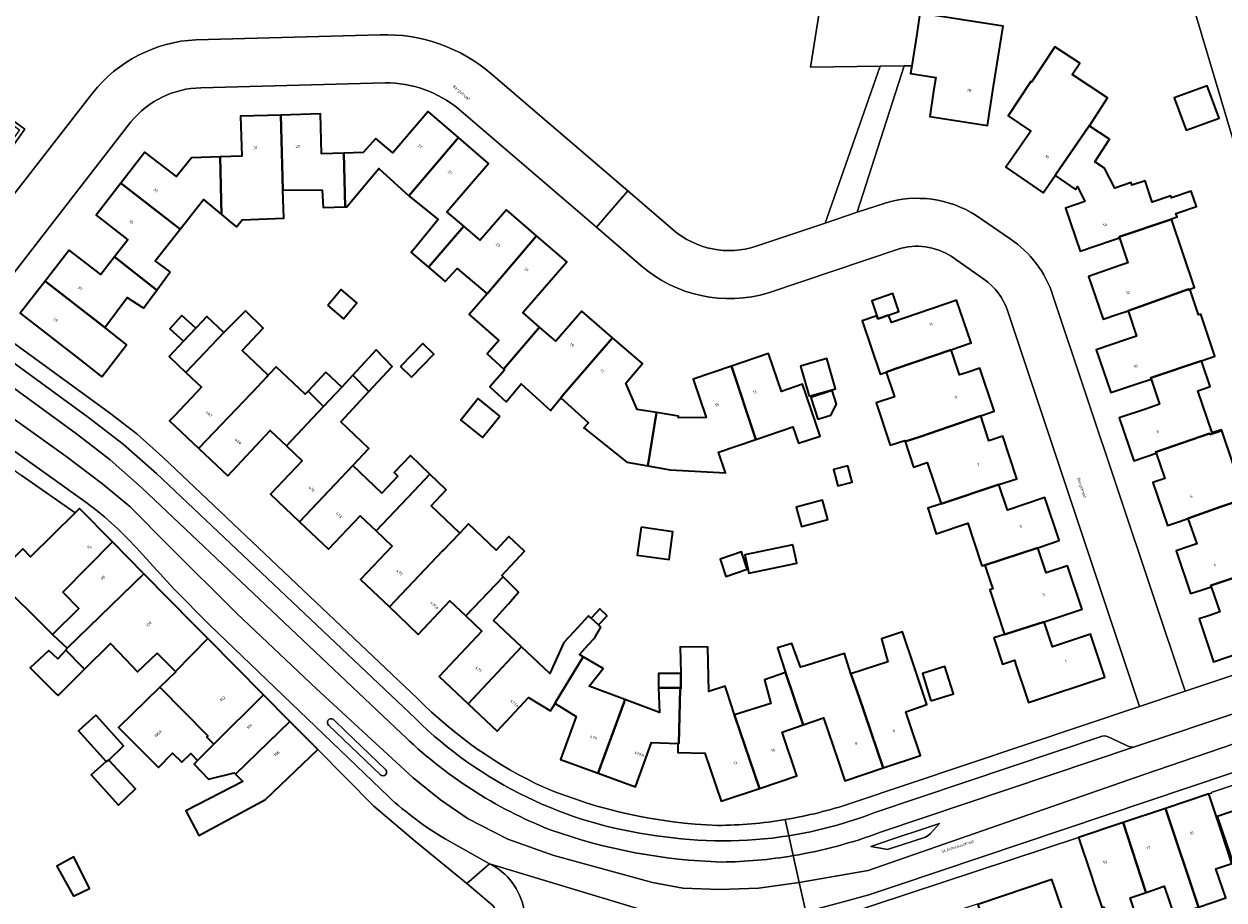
# Model space of a CAD drawing. Header units: metres. Extents: x 197700 to 204338, y 317132 to 325229.
# Tile 573 of 656: x 202624 to 202774, y 318205 to 318315. Entities that reach past the tile are written whole.
import ezdxf
from ezdxf.enums import TextEntityAlignment as Align

# ---------------------------------------------------------------- set-up
doc = ezdxf.new("R2010")
doc.units = ezdxf.units.M
for name, color, linetype, lineweight in [('B-WE-GR-BEPLANTING_CULTUUR_HEESTERS-GV', 90, 'Continuous', 18), ('B-WE-IE-TERREINAFSCHEIDING_KUNSTMATIG_HEKWERK-G', 20, 'IE-TERREINAFSCHEIDING-KUNSTMATIG', 18), ('B-WE-OG-BEBOUWING-GV', 7, 'Continuous', 35), ('B-WE-OG-BEBOUWING-T18', 10, 'Continuous', 18), ('B-WE-OG-TERREIN_CULTUURSCHEIDING-GV', 7, 'Continuous', 18), ('B-WE-OG-TERREIN_ERF-GV', 7, 'Continuous', 18), ('B-WE-OG-TOPOGRAFIE-T18', 10, 'Continuous', 18), ('B-WE-VH-VERHARDING_ASFALT-GV', 252, 'Continuous', 18), ('B-WE-VH-VERHARDING_BETONSTRAATSTEEN-GV', 252, 'Continuous', 18), ('B-WE-VH-VERHARDING_GESLOTEN-GV', 252, 'Continuous', 18), ('B-WE-VH-VERHARDING_OPEN-GV', 252, 'Continuous', 18), ('B-WE-VH-VERHARDING_TEGEL-GV', 252, 'Continuous', 18)]:
    doc.layers.add(name, color=color, linetype=linetype, lineweight=lineweight)
doc.styles.add('NLCS-ISO-M200-T18', font='NLCS-ISO.ttf', dxfattribs={"height": 0.36})
doc.linetypes.add('IE-TERREINAFSCHEIDING-KUNSTMATIG', pattern='A,4,[82,NLCS.SHX,S=0.75,R=90,X=0,Y=0],4,-2', length=10)

msp = doc.modelspace()

# ---------------------------------------------------------------- linework, layer by layer
at = {"layer": 'B-WE-GR-BEPLANTING_CULTUUR_HEESTERS-GV'}
msp.add_lwpolyline([(202609.654, 318281.521), (202609.856, 318281.374), (202610.058, 318281.227), (202624.555, 318301.629), (202615.38, 318308.259), (202610.245, 318308.382), (202608.786, 318308.041), (202596.74, 318290.942), (202596.942, 318290.795), (202597.144, 318290.648), (202609.086, 318307.597), (202610.297, 318307.88), (202615.212, 318307.763), (202623.861, 318301.515)], close=True, dxfattribs=at)
at = {"layer": 'B-WE-IE-TERREINAFSCHEIDING_KUNSTMATIG_HEKWERK-G'}
for points in [[(202731.482, 318309.479), (202722.788, 318309.348), (202724.306, 318318.813)], [(202734.5, 318309.525), (202731.482, 318309.479)], [(202735.463, 318309.539), (202734.5, 318309.525)]]:
    msp.add_lwpolyline(points, dxfattribs=at)
at = {"layer": 'B-WE-OG-BEBOUWING-GV'}
for points in [[(202736.477, 318316.094), (202736.074, 318313.49), (202735.463, 318309.539), (202735.31, 318308.549), (202738.447, 318308.064), (202738.184, 318306.341), (202737.704, 318303.2), (202744.901, 318302.063), (202745.681, 318307.002), (202746.865, 318314.497)], [(202753.377, 318295.815), (202753.41, 318295.9), (202757.62, 318302.03), (202757.665, 318302.046), (202759.94, 318305.512), (202755.501, 318308.426), (202756.445, 318309.864), (202753.333, 318311.908), (202750.437, 318307.497), (202750.344, 318307.554), (202750.27, 318307.444), (202747.483, 318303.298), (202750.339, 318301.379), (202747.782, 318297.694), (202747.213, 318296.874), (202751.879, 318293.667)], [(202768.269, 318305.511), (202769.755, 318301.476), (202773.885, 318302.996), (202772.4, 318307.031)], [(202648.971, 318298.149), (202649.141, 318290.938), (202650.138, 318290.107), (202650.234, 318290.027), (202651.001, 318289.388), (202651.727, 318290.26), (202656.914, 318290.48), (202656.82, 318294.01), (202656.571, 318303.378), (202651.503, 318303.239), (202651.663, 318298.229)], [(202656.571, 318303.378), (202656.82, 318294.01), (202661.738, 318293.998), (202661.835, 318291.826), (202664.599, 318291.896), (202664.421, 318298.61), (202661.646, 318298.529), (202661.498, 318303.513)], [(202672.545, 318293.298), (202678.773, 318300.577), (202674.997, 318303.839), (202670.547, 318298.666), (202668.421, 318300.456), (202666.868, 318298.682), (202664.421, 318298.61), (202664.599, 318291.896), (202664.803, 318291.901), (202665.357, 318292.561), (202668.82, 318296.689)], [(202757.665, 318302.046), (202757.62, 318302.03), (202753.41, 318295.9), (202753.377, 318295.815), (202755.938, 318294.078), (202756.178, 318294.431), (202757.092, 318292.552), (202754.679, 318291.732), (202756.503, 318286.363), (202760.406, 318287.689), (202761.427, 318288.036), (202761.383, 318288.169), (202767.824, 318290.334), (202767.933, 318290.372), (202767.925, 318290.397), (202768.634, 318290.636), (202768.482, 318291.087), (202771.052, 318291.952), (202770.369, 318293.859), (202767.93, 318293.038), (202767.85, 318293.274), (202765.526, 318292.492), (202764.63, 318295.155), (202762.979, 318294.6), (202762.869, 318294.928), (202760.858, 318294.251), (202759.562, 318296.732), (202758.341, 318297.534), (202760.184, 318300.341), (202757.641, 318302.01)], [(202673.298, 318286.724), (202672.863, 318286.191), (202675.011, 318284.344), (202675.06, 318284.4), (202679.423, 318289.489), (202677.318, 318291.287), (202680.608, 318295.094), (202682.536, 318297.325), (202678.773, 318300.577), (202672.545, 318293.298), (202676.218, 318290.302)], [(202643.953, 318289.107), (202646.88, 318292.823), (202649.141, 318290.938), (202648.971, 318298.149), (202645.385, 318298.042), (202643.519, 318295.674), (202639.558, 318298.742), (202636.541, 318294.845)], [(202642.729, 318283.777), (202640.832, 318285.144), (202643.953, 318289.107), (202636.541, 318294.845), (202633.453, 318290.857), (202637.406, 318287.796), (202635.76, 318285.658), (202641.05, 318281.503)], [(202675.011, 318284.344), (202677.088, 318282.558), (202678.595, 318284.198), (202682.361, 318281.044), (202688.544, 318288.26), (202684.755, 318291.523), (202681.486, 318287.726), (202679.423, 318289.489), (202675.06, 318284.4)], [(202770.244, 318281.526), (202770.213, 318281.617), (202770.812, 318281.819), (202767.933, 318290.372), (202767.824, 318290.334), (202761.383, 318288.169), (202761.427, 318288.036), (202762.469, 318284.902), (202761.48, 318284.562), (202757.551, 318283.213), (202759.393, 318277.848), (202761.236, 318278.481), (202762.496, 318278.913), (202770.05, 318281.608), (202770.095, 318281.475)], [(202684.424, 318271.593), (202684.5, 318271.68), (202688.914, 318276.858), (202686.799, 318278.702), (202690.069, 318282.452), (202692.308, 318285.02), (202688.544, 318288.26), (202682.361, 318281.044), (202680.117, 318278.443), (202683.807, 318275.201), (202682.341, 318273.548)], [(202641.05, 318281.503), (202635.76, 318285.658), (202634.041, 318283.425), (202630.094, 318286.495), (202627.074, 318282.612), (202634.535, 318276.819), (202637.328, 318280.552), (202639.206, 318279.361), (202639.385, 318279.248)], [(202634.193, 318270.673), (202637.258, 318274.64), (202637.152, 318274.786), (202634.535, 318276.819), (202627.074, 318282.612), (202623.972, 318278.624), (202631.431, 318272.822)], [(202662.433, 318279.563), (202664.38, 318277.92), (202666.057, 318279.906), (202664.11, 318281.549)], [(202732.556, 318278.373), (202733.824, 318278.801), (202733.09, 318281.082), (202730.445, 318280.168), (202731.088, 318278.261), (202731.205, 318277.916)], [(202770.244, 318281.526), (202770.095, 318281.475), (202770.05, 318281.608), (202762.496, 318278.913), (202763.565, 318275.75), (202762.302, 318275.324), (202758.524, 318274.048), (202760.338, 318268.678), (202763.732, 318269.824), (202765.378, 318270.38), (202765.333, 318270.513), (202771.67, 318272.663), (202773.348, 318273.228), (202771.576, 318278.493), (202771.296, 318278.399)], [(202649.409, 318276.178), (202644.687, 318271.196), (202646.649, 318269.345), (202643.245, 318265.782), (202642.647, 318265.156), (202646.296, 318261.713), (202646.34, 318261.76), (202652.85, 318268.56), (202653.017, 318268.739), (202653.001, 318268.754), (202654.793, 318270.671), (202654.98, 318270.87), (202651.717, 318273.941), (202654.344, 318276.724), (202652.154, 318278.918)], [(202688.914, 318276.858), (202684.5, 318271.68), (202684.424, 318271.593), (202684.516, 318271.507), (202682.671, 318269.39), (202684.716, 318267.54), (202686.593, 318269.763), (202690.277, 318266.447), (202691.552, 318268.026), (202691.92, 318268.45), (202698.027, 318275.544), (202694.201, 318278.849), (202690.931, 318275.099)], [(202742.856, 318274.918), (202741.053, 318280.229), (202740.817, 318280.149), (202739.623, 318279.743), (202732.9, 318277.457), (202732.556, 318278.373), (202731.205, 318277.916), (202731.088, 318278.261), (202729.231, 318277.662), (202731.503, 318270.976), (202732.259, 318271.25), (202733.36, 318271.65), (202740.358, 318274.033), (202741.312, 318274.357), (202742.867, 318274.885)], [(202644.687, 318271.196), (202649.409, 318276.178), (202647.322, 318278.197), (202646.021, 318276.818), (202645.925, 318276.716), (202644.399, 318275.1), (202642.586, 318273.178)], [(202644.399, 318275.1), (202645.925, 318276.716), (202644.171, 318278.315), (202644.098, 318278.235), (202642.674, 318276.673)], [(202671.515, 318271.96), (202672.896, 318270.607), (202675.7, 318273.47), (202674.319, 318274.823)], [(202703.526, 318266.189), (202701.112, 318266.588), (202699.683, 318269.871), (202701.782, 318272.3), (202698.027, 318275.544), (202691.92, 318268.45), (202691.552, 318268.026), (202695.025, 318264.918), (202694.461, 318264.287), (202695.645, 318263.339), (202699.825, 318259.989), (202702.439, 318259.522)], [(202667.566, 318268.819), (202670.481, 318271.959), (202668.487, 318274.016), (202665.571, 318270.878)], [(202712.89, 318271.975), (202715.88, 318263.09), (202715.968, 318262.819), (202720.577, 318264.389), (202721.285, 318262.349), (202723.991, 318263.253), (202723.402, 318264.983), (202721.791, 318269.721), (202719.159, 318268.826), (202717.549, 318273.559)], [(202721.547, 318271.973), (202722.632, 318268.218), (202725.924, 318269.169), (202724.839, 318272.924)], [(202732.259, 318271.25), (202733.309, 318268.16), (202731.01, 318267.4), (202732.761, 318262.103), (202734.575, 318262.703), (202734.622, 318262.561), (202736.32, 318263.13), (202744.065, 318265.795), (202745.762, 318266.37), (202745.746, 318266.418), (202743.942, 318271.74), (202742.379, 318271.21), (202741.432, 318270.889), (202740.358, 318274.033), (202733.36, 318271.65)], [(202646.296, 318261.713), (202649.915, 318258.298), (202655.241, 318263.942), (202657.254, 318262.032), (202661.897, 318266.924), (202659.955, 318268.848), (202659.613, 318268.483), (202655.966, 318271.917), (202654.98, 318270.87), (202654.793, 318270.671), (202653.001, 318268.754), (202653.017, 318268.739), (202652.85, 318268.56), (202646.34, 318261.76)], [(202715.968, 318262.819), (202715.88, 318263.09), (202712.89, 318271.975), (202708.127, 318270.355), (202709.752, 318265.55), (202706.263, 318265.524), (202706.297, 318265.731), (202703.526, 318266.189), (202702.439, 318259.522), (202705.219, 318259.025), (202712.17, 318258.64), (202711.265, 318261.217)], [(202774.222, 318263.932), (202774.187, 318264.036), (202773.01, 318263.64), (202771.232, 318268.922), (202772.756, 318269.435), (202771.67, 318272.663), (202765.333, 318270.513), (202765.378, 318270.38), (202766.441, 318267.217), (202764.799, 318266.663), (202761.4, 318265.515), (202763.207, 318260.166), (202765.992, 318261.107), (202765.946, 318261.239), (202772.681, 318263.559), (202772.726, 318263.426)], [(202657.254, 318262.032), (202659.239, 318260.15), (202655.275, 318255.972), (202658.903, 318252.53), (202665.557, 318259.568), (202667.563, 318261.689), (202664.051, 318265.032), (202667.566, 318268.819), (202665.571, 318270.878), (202664.169, 318269.37), (202661.897, 318266.924)], [(202662.185, 318271.229), (202659.955, 318268.848), (202661.897, 318266.924), (202664.169, 318269.37)], [(202722.827, 318268.078), (202723.717, 318265.341), (202725.34, 318265.868), (202726.04, 318267.248), (202725.489, 318268.943)], [(202683.947, 318265.751), (202681.25, 318267.943), (202679.062, 318265.25), (202681.759, 318263.058)], [(202744.065, 318265.795), (202736.32, 318263.13), (202734.622, 318262.561), (202735.674, 318259.379), (202737.392, 318259.959), (202739.14, 318254.78), (202746.354, 318257.175), (202748.576, 318257.908), (202746.82, 318263.227), (202745.101, 318262.659)], [(202774.222, 318263.932), (202772.726, 318263.426), (202772.681, 318263.559), (202765.946, 318261.239), (202765.992, 318261.107), (202767.08, 318257.952), (202765.585, 318257.442), (202767.415, 318252.078), (202768.909, 318252.59), (202769.975, 318252.962), (202774.045, 318254.384), (202777.083, 318255.417)], [(202675.202, 318258.494), (202672.788, 318260.819), (202670.726, 318258.678), (202671.192, 318258.235), (202669.188, 318256.123), (202665.557, 318259.568), (202658.903, 318252.53), (202662.521, 318249.096), (202666.486, 318253.275), (202668.475, 318251.387), (202673.19, 318256.37)], [(202727.462, 318259.531), (202725.662, 318259.059), (202726.193, 318257.035), (202727.993, 318257.507)], [(202675.339, 318254.518), (202677.246, 318256.525), (202675.202, 318258.494), (202673.19, 318256.37), (202668.475, 318251.387), (202670.462, 318249.501), (202666.5, 318245.32), (202670.126, 318241.883), (202676.804, 318248.965), (202676.839, 318248.932), (202678.918, 318251.11)], [(202751.216, 318249.288), (202753.891, 318250.179), (202753.877, 318250.222), (202752.099, 318255.562), (202749.608, 318254.733), (202747.412, 318254.002), (202746.354, 318257.175), (202739.14, 318254.78), (202737.459, 318254.236), (202738.515, 318251.041), (202742.456, 318252.352), (202743.217, 318250.051), (202744.221, 318247.014), (202744.597, 318247.138), (202744.606, 318247.11)], [(202724.938, 318252.827), (202724.283, 318255.257), (202721.002, 318254.371), (202721.657, 318251.942)], [(202772.887, 318244.424), (202772.842, 318244.557), (202779.793, 318246.9), (202779.835, 318246.777), (202779.971, 318246.823), (202777.083, 318255.417), (202774.045, 318254.384), (202769.975, 318252.962), (202771.09, 318249.771), (202769.964, 318249.392), (202768.512, 318248.924), (202770.319, 318243.559), (202771.765, 318244.046)], [(202628.003, 318238.462), (202631.3, 318241.679), (202629.31, 318243.719), (202635.49, 318250.021), (202631.378, 318254.182), (202630.832, 318253.643), (202625.275, 318248.151), (202624.298, 318249.14), (202620.741, 318245.625)], [(202684.349, 318245.646), (202684.192, 318245.803), (202687.035, 318248.866), (202685.058, 318250.7), (202683.469, 318248.988), (202680.023, 318252.27), (202678.918, 318251.11), (202676.839, 318248.932), (202676.804, 318248.965), (202670.126, 318241.883), (202673.735, 318238.463), (202677.697, 318242.644), (202679.681, 318240.758)], [(202701.603, 318251.849), (202701.115, 318248.37), (202705.102, 318247.812), (202705.59, 318251.29)], [(202635.49, 318250.021), (202629.31, 318243.719), (202631.3, 318241.679), (202628.003, 318238.462), (202628.084, 318238.382), (202629.857, 318236.716), (202639.418, 318246.046)], [(202711.487, 318247.881), (202712.196, 318245.714), (202714.88, 318246.593), (202714.171, 318248.76)], [(202720.589, 318249.659), (202714.577, 318248.406), (202715.059, 318246.091), (202721.071, 318247.344)], [(202744.606, 318247.11), (202745.354, 318244.847), (202745.58, 318244.164), (202745.214, 318244.043), (202747.061, 318238.455), (202747.31, 318238.53), (202752.013, 318240.034), (202756.752, 318241.628), (202756.732, 318241.689), (202754.932, 318247.041), (202752.259, 318246.142), (202751.216, 318249.288)], [(202779.971, 318246.823), (202779.835, 318246.777), (202779.793, 318246.9), (202772.842, 318244.557), (202772.887, 318244.424), (202773.95, 318241.259), (202772.817, 318240.882), (202771.379, 318240.404), (202773.163, 318235.039), (202779.277, 318237.093), (202780.031, 318234.825), (202785.981, 318236.804), (202784.468, 318241.355), (202781.944, 318240.506), (202780.852, 318243.588), (202783.08, 318244.373), (202781.976, 318247.504), (202779.981, 318246.792)], [(202631.701, 318234.394), (202631.995, 318234.099), (202635.262, 318237.333), (202637.123, 318235.357), (202638.635, 318233.765), (202641.1, 318236.131), (202643.395, 318233.822), (202647.44, 318237.939), (202645.769, 318239.618), (202639.418, 318246.046), (202629.857, 318236.716), (202629.654, 318236.491)], [(202686.656, 318236.886), (202683.156, 318240.199), (202685.014, 318242.292), (202686.281, 318243.72), (202684.349, 318245.646), (202679.681, 318240.758), (202681.686, 318238.851), (202676.355, 318233.213), (202679.966, 318229.798)], [(202697.362, 318240.796), (202696.441, 318241.643), (202695.373, 318240.482), (202696.295, 318239.635)], [(202690.868, 318229.833), (202690.89, 318229.87), (202690.85, 318229.9), (202694.378, 318235.671), (202693.89, 318235.961), (202694.969, 318237.135), (202695.758, 318237.992), (202696.578, 318239.374), (202696.295, 318239.635), (202695.373, 318240.482), (202695.04, 318240.788), (202693.188, 318238.773), (202691.958, 318237.435), (202690.181, 318233.55), (202686.656, 318236.886), (202679.966, 318229.798), (202683.586, 318226.374), (202687.528, 318230.57), (202690.275, 318228.894)], [(202745.694, 318238.041), (202746.794, 318234.724), (202748.313, 318235.227), (202748.414, 318234.923), (202748.38, 318234.912), (202749.937, 318230.326), (202750.062, 318229.949), (202759.59, 318233.107), (202757.795, 318238.475), (202753.053, 318236.889), (202752.013, 318240.034), (202747.31, 318238.53), (202747.061, 318238.455)], [(202735.747, 318234.425), (202734.282, 318238.776), (202731.671, 318237.912), (202732.47, 318235.026), (202727.827, 318233.519), (202728.84, 318230.729), (202731.88, 318221.77), (202736.525, 318223.334), (202735.203, 318227.263), (202734.688, 318228.793), (202737.342, 318229.686)], [(202654.39, 318230.917), (202647.44, 318237.939), (202643.395, 318233.822), (202643.436, 318233.781), (202641.441, 318231.846), (202647.442, 318225.775), (202647.288, 318225.618), (202648.187, 318224.734)], [(202706.21, 318224.82), (202706.191, 318223.71), (202709.591, 318223.627), (202711.636, 318217.596), (202716.4, 318219.193), (202713.38, 318228.13), (202713.298, 318228.39), (202712.36, 318231.223), (202712.108, 318231.983), (202710.067, 318231.33), (202709.939, 318236.871), (202706.499, 318236.903), (202706.552, 318233.572), (202706.581, 318231.79), (202706.583, 318231.639), (202706.501, 318231.646), (202706.34, 318224.82)], [(202728.84, 318230.729), (202727.827, 318233.519), (202727.018, 318236.072), (202722.425, 318234.632), (202721.535, 318234.353), (202720.432, 318237.325), (202718.671, 318236.796), (202719.667, 318233.709), (202721.88, 318227.152), (202724.412, 318228.046), (202726.185, 318222.776), (202727.069, 318220.151), (202731.88, 318221.77)], [(202631.995, 318234.099), (202631.701, 318234.394), (202629.654, 318236.491), (202628.677, 318235.407), (202627.533, 318236.444), (202625.232, 318234.27), (202628.465, 318231.048), (202628.711, 318230.803), (202629.837, 318231.933)], [(202694.378, 318235.671), (202690.85, 318229.9), (202690.89, 318229.87), (202690.868, 318229.833), (202693.469, 318228.212), (202691.526, 318222.827), (202696.23, 318221.112), (202696.25, 318221.17), (202699.47, 318229.98), (202699.59, 318230.32), (202695.098, 318232.005), (202696.843, 318234.208)], [(202737.847, 318230.146), (202740.651, 318231.02), (202739.585, 318234.44), (202736.781, 318233.566)], [(202706.552, 318233.572), (202703.765, 318233.572), (202703.765, 318231.789), (202706.322, 318231.79), (202706.581, 318231.79)], [(202716.4, 318219.193), (202721.073, 318220.759), (202719.242, 318226.221), (202721.88, 318227.152), (202719.667, 318233.709), (202717.044, 318232.774), (202717.834, 318229.816), (202713.298, 318228.39), (202713.38, 318228.13)], [(202641.441, 318231.846), (202636.254, 318226.817), (202641.242, 318221.834), (202643.001, 318223.618), (202644.175, 318222.473), (202645.317, 318223.589), (202646.125, 318222.678), (202648.187, 318224.734), (202647.288, 318225.618), (202647.442, 318225.775)], [(202648.187, 318224.734), (202646.125, 318222.678), (202645.705, 318222.251), (202647.512, 318220.356), (202650.718, 318221.15), (202650.889, 318220.982), (202657.683, 318227.59), (202654.39, 318230.917)], [(202706.322, 318231.79), (202703.765, 318231.789), (202703.89, 318228.706), (202699.59, 318230.32), (202699.47, 318229.98), (202696.25, 318221.17), (202696.23, 318221.112), (202700.888, 318219.414), (202702.885, 318224.951), (202706.21, 318224.82), (202706.34, 318224.82), (202706.501, 318231.646), (202706.583, 318231.639), (202706.581, 318231.79)], [(202633.54, 318228.218), (202633.409, 318228.348), (202631.244, 318226.385), (202634.706, 318222.569), (202635.044, 318222.731), (202636.891, 318224.548)], [(202644.779, 318216.451), (202644.661, 318216.39), (202646.318, 318213.335), (202654.649, 318217.821), (202661.172, 318224.065), (202657.683, 318227.59), (202650.889, 318220.982), (202651.819, 318220.069)], [(202634.706, 318222.569), (202632.855, 318220.889), (202636.266, 318217.129), (202638.376, 318219.135), (202635.044, 318222.731)], [(202775.521, 318210.119), (202777.109, 318210.665), (202779.239, 318207.193), (202780.647, 318207.677), (202780.777, 318207.466), (202785.988, 318209.261), (202782.83, 318218.785), (202773.642, 318215.681), (202775.242, 318210.944)], [(202771.303, 318204.372), (202774.725, 318205.549), (202773.486, 318209.153), (202775.482, 318209.839), (202774.172, 318213.773), (202772.592, 318218.517), (202767.187, 318216.716)], [(202771.303, 318204.372), (202767.187, 318216.716), (202761.887, 318214.95), (202764.695, 318206.342), (202764.76, 318206.206), (202766.999, 318206.976), (202768.255, 318203.324)], [(202756.3, 318213.089), (202757.881, 318208.345), (202758.184, 318207.436), (202759.248, 318204.244), (202759.466, 318204.377), (202761.092, 318201.104), (202761.336, 318200.613), (202764.103, 318201.565), (202762.745, 318205.513), (202764.76, 318206.206), (202764.695, 318206.342), (202761.887, 318214.95)], [(202630.643, 318205.723), (202632.646, 318206.71), (202630.666, 318210.642), (202628.539, 318209.494)], [(202743.698, 318204.704), (202746.085, 318197.945), (202746.157, 318197.742), (202749.046, 318198.705), (202749.567, 318197.142), (202749.79, 318197.216), (202751.525, 318192.012), (202755.577, 318193.363), (202757.631, 318194.048), (202755.894, 318199.186), (202755.845, 318199.331), (202754.571, 318203.1), (202753.62, 318205.914), (202752.97, 318207.837)]]:
    msp.add_lwpolyline(points, close=True, dxfattribs=at)
at = {"layer": 'B-WE-OG-TERREIN_CULTUURSCHEIDING-GV'}
for points in [[(202785.863, 318354.347), (202770.729, 318348.41), (202770.44, 318349.166), (202769.619, 318348.804), (202766.776, 318347.768), (202761.42, 318362.6), (202759.065, 318363.937), (202757.427, 318359.374), (202756.216, 318359.758), (202757.965, 318364.692), (202750.332, 318369.478), (202749.031, 318358.954), (202750.984, 318358.698), (202752.776, 318358.632), (202762.37, 318341.977), (202764.033, 318339.118), (202775.68, 318300.126)], [(202659.192, 318332.719), (202658.855, 318332.711), (202658.518, 318332.71), (202658.584, 318335.194), (202641.527, 318337.358), (202636.43, 318337.977), (202619.41, 318336.12), (202618.518, 318329.296), (202614.765, 318329.694), (202589.776, 318296.022), (202596.74, 318290.942), (202608.786, 318308.041), (202610.245, 318308.382), (202615.38, 318308.259), (202624.555, 318301.629), (202610.058, 318281.227), (202612.334, 318279.566), (202633.007, 318306.123)], [(202715.986, 318286.975), (202724.628, 318289.872), (202731.482, 318309.479), (202722.788, 318309.348), (202724.306, 318318.813)], [(202645.944, 318312.786), (202668.968, 318313.406)], [(202682.831, 318308.563), (202699.925, 318293.899), (202705.601, 318289.03)]]:
    msp.add_lwpolyline(points, dxfattribs=at)
for points in [[(202668.968, 318313.406, -0.1864662), (202682.831, 318308.563)], [(202633.007, 318306.123, -0.2159713), (202645.944, 318312.786)], [(202705.601, 318289.03, 0.2623935), (202715.986, 318286.975)]]:
    msp.add_lwpolyline(points, format="xyb", dxfattribs=at)
at = {"layer": 'B-WE-OG-TERREIN_ERF-GV'}
for points in [[(202775.68, 318300.126), (202764.033, 318339.118), (202762.37, 318341.977), (202748.429, 318333.614), (202741.815, 318329.587), (202736.556, 318326.424), (202733.507, 318325.228), (202733.369, 318324.06), (202733.503, 318324.05), (202733.307, 318321.61), (202733.142, 318320.726), (202737.189, 318320.144), (202736.477, 318316.094), (202746.865, 318314.497), (202745.681, 318307.002), (202744.901, 318302.063), (202737.704, 318303.2), (202738.184, 318306.341), (202738.447, 318308.064), (202735.31, 318308.549), (202735.463, 318309.539), (202734.5, 318309.525), (202728.64, 318291.216), (202732.114, 318292.381)], [(202779.277, 318237.093), (202773.163, 318235.039), (202771.379, 318240.404), (202772.817, 318240.882), (202773.95, 318241.259), (202772.887, 318244.424), (202771.765, 318244.046), (202770.319, 318243.559), (202768.512, 318248.924), (202769.964, 318249.392), (202771.09, 318249.771), (202769.975, 318252.962), (202768.909, 318252.59), (202767.415, 318252.078), (202765.585, 318257.442), (202767.08, 318257.952), (202765.992, 318261.107), (202763.207, 318260.166), (202761.4, 318265.515), (202764.799, 318266.663), (202766.441, 318267.217), (202765.378, 318270.38), (202763.732, 318269.824), (202760.338, 318268.678), (202758.524, 318274.048), (202762.302, 318275.324), (202763.565, 318275.75), (202762.496, 318278.913), (202761.236, 318278.481), (202759.393, 318277.848), (202757.551, 318283.213), (202761.48, 318284.562), (202762.469, 318284.902), (202761.427, 318288.036), (202760.406, 318287.689), (202756.503, 318286.363), (202754.679, 318291.732), (202757.092, 318292.552), (202756.178, 318294.431), (202755.938, 318294.078), (202753.377, 318295.815), (202751.879, 318293.667), (202747.213, 318296.874), (202747.782, 318297.694), (202750.339, 318301.379), (202747.483, 318303.298), (202750.27, 318307.444), (202750.344, 318307.554), (202750.437, 318307.497), (202753.333, 318311.908), (202756.445, 318309.864), (202755.501, 318308.426), (202759.94, 318305.512), (202757.665, 318302.046), (202757.641, 318302.01), (202760.184, 318300.341), (202758.341, 318297.534), (202759.562, 318296.732), (202760.858, 318294.251), (202762.869, 318294.928), (202762.979, 318294.6), (202764.63, 318295.155), (202765.526, 318292.492), (202767.85, 318293.274), (202767.93, 318293.038), (202770.369, 318293.859), (202771.052, 318291.952), (202768.482, 318291.087), (202768.634, 318290.636), (202767.925, 318290.397), (202767.933, 318290.372), (202770.812, 318281.819), (202770.213, 318281.617), (202770.244, 318281.526), (202771.296, 318278.399), (202771.576, 318278.493), (202773.348, 318273.228), (202771.67, 318272.663), (202772.756, 318269.435), (202771.232, 318268.922), (202773.01, 318263.64), (202774.187, 318264.036), (202774.222, 318263.932), (202777.083, 318255.417)], [(202669.598, 318307.404), (202646.549, 318306.78)], [(202701.569, 318284.577), (202696.016, 318289.343), (202678.796, 318304.124)], [(202637.815, 318302.517), (202618.774, 318278.039), (202635.116, 318266.164), (202638.556, 318263.508), (202641.79, 318260.603), (202673.665, 318230.45)], [(202743.501, 318290.819), (202747.742, 318287.891)], [(202733.751, 318286.599), (202717.532, 318281.161)], [(202744.465, 318282.868), (202740.361, 318285.717)], [(202753.089, 318280.835), (202769.646, 318231.351), (202780.031, 318234.825)], [(202727.875, 318217.364), (202763.938, 318229.442), (202747.418, 318278.935)], [(202624.298, 318249.14), (202625.275, 318248.151), (202630.832, 318253.643), (202624.105, 318258.345)], [(202661.172, 318224.065), (202654.649, 318217.821), (202646.318, 318213.335), (202644.661, 318216.39), (202644.779, 318216.451), (202651.819, 318220.069), (202650.889, 318220.982), (202650.718, 318221.15), (202647.512, 318220.356), (202645.705, 318222.251), (202646.125, 318222.678), (202645.317, 318223.589), (202644.175, 318222.473), (202643.001, 318223.618), (202641.242, 318221.834), (202636.254, 318226.817), (202641.441, 318231.846), (202643.436, 318233.781), (202643.395, 318233.822), (202641.1, 318236.131), (202638.635, 318233.765), (202637.123, 318235.357), (202635.262, 318237.333), (202631.995, 318234.099), (202629.837, 318231.933), (202628.711, 318230.803), (202628.465, 318231.048), (202625.232, 318234.27), (202627.533, 318236.444), (202628.677, 318235.407), (202629.654, 318236.491), (202629.857, 318236.716), (202628.084, 318238.382), (202628.003, 318238.462), (202620.741, 318245.625)], [(202796.03, 318226.41), (202772.878, 318218.704), (202772.95, 318218.631), (202772.592, 318218.517), (202774.172, 318213.773), (202775.482, 318209.839), (202773.486, 318209.153), (202774.725, 318205.549), (202771.303, 318204.372)], [(202653.311, 318161.779), (202655.36, 318164.48), (202661.081, 318171.463), (202676.467, 318190.171), (202676.289, 318190.355), (202678.493, 318193.164), (202673.368, 318197.48), (202677.993, 318202.972), (202683.134, 318198.657), (202684.338, 318200.01), (202684.636, 318201.851), (202683.092, 318204.527), (202679.822, 318207.316), (202673.407, 318212.566), (202668.178, 318216.986), (202661.172, 318224.065)], [(202775.242, 318210.944), (202773.642, 318215.681), (202782.83, 318218.785)], [(202759.248, 318204.244), (202758.184, 318207.436), (202757.881, 318208.345), (202756.3, 318213.089), (202722.206, 318201.818)], [(202768.255, 318203.324), (202766.999, 318206.976), (202764.76, 318206.206), (202762.745, 318205.513), (202764.103, 318201.565)]]:
    msp.add_lwpolyline(points, dxfattribs=at)
for points in [[(202724.306, 318318.813), (202722.788, 318309.348), (202731.482, 318309.479), (202734.5, 318309.525), (202735.463, 318309.539), (202736.074, 318313.49), (202736.477, 318316.094), (202737.189, 318320.144), (202733.142, 318320.726), (202733.134, 318320.686), (202724.866, 318321.746), (202724.279, 318318.882)], [(202768.269, 318305.511), (202772.4, 318307.031), (202773.885, 318302.996), (202769.755, 318301.476)], [(202712.89, 318271.975), (202717.549, 318273.559), (202719.159, 318268.826), (202721.791, 318269.721), (202723.402, 318264.983), (202723.991, 318263.253), (202721.285, 318262.349), (202720.577, 318264.389), (202715.968, 318262.819), (202711.265, 318261.217), (202712.17, 318258.64), (202705.219, 318259.025), (202702.439, 318259.522), (202699.825, 318259.989), (202695.645, 318263.339), (202694.461, 318264.287), (202695.025, 318264.918), (202691.552, 318268.026), (202690.277, 318266.447), (202686.593, 318269.763), (202684.716, 318267.54), (202682.671, 318269.39), (202684.516, 318271.507), (202684.424, 318271.593), (202682.341, 318273.548), (202683.807, 318275.201), (202680.117, 318278.443), (202682.361, 318281.044), (202678.595, 318284.198), (202677.088, 318282.558), (202675.011, 318284.344), (202672.863, 318286.191), (202673.298, 318286.724), (202676.218, 318290.302), (202672.545, 318293.298), (202668.82, 318296.689), (202665.357, 318292.561), (202664.803, 318291.901), (202664.599, 318291.896), (202661.835, 318291.826), (202661.738, 318293.998), (202656.82, 318294.01), (202656.914, 318290.48), (202651.727, 318290.26), (202651.001, 318289.388), (202650.234, 318290.027), (202650.138, 318290.107), (202649.141, 318290.938), (202646.88, 318292.823), (202643.953, 318289.107), (202640.832, 318285.144), (202642.729, 318283.777), (202641.05, 318281.503), (202639.385, 318279.248), (202639.206, 318279.361), (202637.328, 318280.552), (202634.535, 318276.819), (202637.152, 318274.786), (202637.258, 318274.64), (202634.193, 318270.673), (202631.431, 318272.822), (202623.972, 318278.624), (202627.074, 318282.612), (202630.094, 318286.495), (202634.041, 318283.425), (202635.76, 318285.658), (202637.406, 318287.796), (202633.453, 318290.857), (202636.541, 318294.845), (202639.558, 318298.742), (202643.519, 318295.674), (202645.385, 318298.042), (202648.971, 318298.149), (202651.663, 318298.229), (202651.503, 318303.239), (202656.571, 318303.378), (202661.498, 318303.513), (202661.646, 318298.529), (202664.421, 318298.61), (202666.868, 318298.682), (202668.421, 318300.456), (202670.547, 318298.666), (202674.997, 318303.839), (202678.773, 318300.577), (202682.536, 318297.325), (202680.608, 318295.094), (202677.318, 318291.287), (202679.423, 318289.489), (202681.486, 318287.726), (202684.755, 318291.523), (202688.544, 318288.26), (202692.308, 318285.02), (202690.069, 318282.452), (202686.799, 318278.702), (202688.914, 318276.858), (202690.931, 318275.099), (202694.201, 318278.849), (202698.027, 318275.544), (202701.782, 318272.3), (202699.683, 318269.871), (202701.112, 318266.588), (202703.526, 318266.189), (202706.297, 318265.731), (202706.263, 318265.524), (202709.752, 318265.55), (202708.127, 318270.355)], [(202662.433, 318279.563), (202664.11, 318281.549), (202666.057, 318279.906), (202664.38, 318277.92)], [(202748.414, 318234.923), (202748.313, 318235.227), (202746.794, 318234.724), (202745.694, 318238.041), (202747.061, 318238.455), (202745.214, 318244.043), (202745.58, 318244.164), (202745.354, 318244.847), (202744.606, 318247.11), (202744.597, 318247.138), (202744.221, 318247.014), (202743.217, 318250.051), (202742.456, 318252.352), (202738.515, 318251.041), (202737.459, 318254.236), (202739.14, 318254.78), (202737.392, 318259.959), (202735.674, 318259.379), (202734.622, 318262.561), (202734.575, 318262.703), (202732.761, 318262.103), (202731.01, 318267.4), (202733.309, 318268.16), (202732.259, 318271.25), (202731.503, 318270.976), (202729.231, 318277.662), (202731.088, 318278.261), (202730.445, 318280.168), (202733.09, 318281.082), (202733.824, 318278.801), (202732.556, 318278.373), (202732.9, 318277.457), (202739.623, 318279.743), (202740.817, 318280.149), (202741.053, 318280.229), (202742.856, 318274.918), (202742.867, 318274.885), (202741.312, 318274.357), (202740.358, 318274.033), (202741.432, 318270.889), (202742.379, 318271.21), (202743.942, 318271.74), (202745.746, 318266.418), (202745.762, 318266.37), (202744.065, 318265.795), (202745.101, 318262.659), (202746.82, 318263.227), (202748.576, 318257.908), (202746.354, 318257.175), (202747.412, 318254.002), (202749.608, 318254.733), (202752.099, 318255.562), (202753.877, 318250.222), (202753.891, 318250.179), (202751.216, 318249.288), (202752.259, 318246.142), (202754.932, 318247.041), (202756.732, 318241.689), (202756.752, 318241.628), (202752.013, 318240.034), (202753.053, 318236.889), (202757.795, 318238.475), (202759.59, 318233.107), (202750.062, 318229.949), (202749.937, 318230.326), (202748.38, 318234.912)], [(202657.254, 318262.032), (202655.241, 318263.942), (202649.915, 318258.298), (202646.296, 318261.713), (202642.647, 318265.156), (202643.245, 318265.782), (202646.649, 318269.345), (202644.687, 318271.196), (202642.586, 318273.178), (202644.399, 318275.1), (202642.674, 318276.673), (202644.098, 318278.235), (202644.171, 318278.315), (202645.925, 318276.716), (202646.021, 318276.818), (202647.322, 318278.197), (202649.409, 318276.178), (202652.154, 318278.918), (202654.344, 318276.724), (202651.717, 318273.941), (202654.98, 318270.87), (202655.966, 318271.917), (202659.613, 318268.483), (202659.955, 318268.848), (202662.185, 318271.229), (202664.169, 318269.37), (202665.571, 318270.878), (202668.487, 318274.016), (202670.481, 318271.959), (202667.566, 318268.819), (202664.051, 318265.032), (202667.563, 318261.689), (202665.557, 318259.568), (202669.188, 318256.123), (202671.192, 318258.235), (202670.726, 318258.678), (202672.788, 318260.819), (202675.202, 318258.494), (202677.246, 318256.525), (202675.339, 318254.518), (202678.918, 318251.11), (202680.023, 318252.27), (202683.469, 318248.988), (202685.058, 318250.7), (202687.035, 318248.866), (202684.192, 318245.803), (202684.349, 318245.646), (202686.281, 318243.72), (202685.014, 318242.292), (202683.156, 318240.199), (202686.656, 318236.886), (202690.181, 318233.55), (202691.958, 318237.435), (202693.188, 318238.773), (202695.04, 318240.788), (202695.373, 318240.482), (202696.441, 318241.643), (202697.362, 318240.796), (202696.295, 318239.635), (202696.578, 318239.374), (202695.758, 318237.992), (202694.969, 318237.135), (202693.89, 318235.961), (202694.378, 318235.671), (202696.843, 318234.208), (202695.098, 318232.005), (202699.59, 318230.32), (202703.89, 318228.706), (202703.765, 318231.789), (202703.765, 318233.572), (202706.552, 318233.572), (202706.499, 318236.903), (202709.939, 318236.871), (202710.067, 318231.33), (202712.108, 318231.983), (202712.36, 318231.223), (202713.298, 318228.39), (202717.834, 318229.816), (202717.044, 318232.774), (202719.667, 318233.709), (202718.671, 318236.796), (202720.432, 318237.325), (202721.535, 318234.353), (202722.425, 318234.632), (202727.018, 318236.072), (202727.827, 318233.519), (202732.47, 318235.026), (202731.671, 318237.912), (202734.282, 318238.776), (202735.747, 318234.425), (202737.342, 318229.686), (202734.688, 318228.793), (202735.203, 318227.263), (202736.525, 318223.334), (202731.88, 318221.77), (202727.069, 318220.151), (202726.185, 318222.776), (202724.412, 318228.046), (202721.88, 318227.152), (202719.242, 318226.221), (202721.073, 318220.759), (202716.4, 318219.193), (202711.636, 318217.596), (202709.591, 318223.627), (202706.191, 318223.71), (202706.21, 318224.82), (202702.885, 318224.951), (202700.888, 318219.414), (202696.23, 318221.112), (202691.526, 318222.827), (202693.469, 318228.212), (202690.868, 318229.833), (202690.275, 318228.894), (202687.528, 318230.57), (202683.586, 318226.374), (202679.966, 318229.798), (202676.355, 318233.213), (202681.686, 318238.851), (202679.681, 318240.758), (202677.697, 318242.644), (202673.735, 318238.463), (202670.126, 318241.883), (202666.5, 318245.32), (202670.462, 318249.501), (202668.475, 318251.387), (202666.486, 318253.275), (202662.521, 318249.096), (202658.903, 318252.53), (202655.275, 318255.972), (202659.239, 318260.15)], [(202671.515, 318271.96), (202674.319, 318274.823), (202675.7, 318273.47), (202672.896, 318270.607)], [(202721.547, 318271.973), (202724.839, 318272.924), (202725.924, 318269.169), (202722.632, 318268.218)], [(202722.827, 318268.078), (202725.489, 318268.943), (202726.04, 318267.248), (202725.34, 318265.868), (202723.717, 318265.341)], [(202683.947, 318265.751), (202681.759, 318263.058), (202679.062, 318265.25), (202681.25, 318267.943)], [(202727.462, 318259.531), (202727.993, 318257.507), (202726.193, 318257.035), (202725.662, 318259.059)], [(202724.938, 318252.827), (202721.657, 318251.942), (202721.002, 318254.371), (202724.283, 318255.257)], [(202701.603, 318251.849), (202705.59, 318251.29), (202705.102, 318247.812), (202701.115, 318248.37)], [(202711.487, 318247.881), (202714.171, 318248.76), (202714.88, 318246.593), (202712.196, 318245.714)], [(202720.589, 318249.659), (202721.071, 318247.344), (202715.059, 318246.091), (202714.577, 318248.406)], [(202737.847, 318230.146), (202736.781, 318233.566), (202739.585, 318234.44), (202740.651, 318231.02)], [(202636.266, 318217.129), (202632.855, 318220.889), (202634.706, 318222.569), (202631.244, 318226.385), (202633.409, 318228.348), (202633.54, 318228.218), (202636.891, 318224.548), (202635.044, 318222.731), (202638.376, 318219.135)], [(202628.539, 318209.494), (202630.666, 318210.642), (202632.646, 318206.71), (202630.643, 318205.723)], [(202741.949, 318192.888), (202740.13, 318198.353), (202738.551, 318203.097), (202743.651, 318204.795), (202743.698, 318204.704), (202752.97, 318207.837), (202753.62, 318205.914), (202754.571, 318203.1), (202755.845, 318199.331), (202755.894, 318199.186), (202757.631, 318194.048), (202755.577, 318193.363), (202751.525, 318192.012), (202749.79, 318197.216), (202749.567, 318197.142), (202749.046, 318198.705), (202746.157, 318197.742), (202746.085, 318197.945), (202745.561, 318197.305), (202746.573, 318195.069), (202744.344, 318192.343), (202742.642, 318193.735)]]:
    msp.add_lwpolyline(points, close=True, dxfattribs=at)
for points in [[(202678.796, 318304.124, 0.1756813), (202669.598, 318307.404)], [(202646.549, 318306.78, 0.2218025), (202637.815, 318302.517)], [(202732.114, 318292.381, -0.218319), (202743.501, 318290.819)], [(202747.742, 318287.891, -0.1695692), (202753.089, 318280.835)], [(202740.361, 318285.717, 0.2262917), (202733.751, 318286.599)], [(202717.532, 318281.161, -0.258114), (202701.569, 318284.577)], [(202747.418, 318278.935, 0.160018), (202744.465, 318282.868)], [(202673.665, 318230.45, 0.0910296), (202689.516, 318219.314)], [(202689.516, 318219.314, 0.0892922), (202711.156, 318214.58)], [(202719.626, 318215.307, 0.0397396), (202727.875, 318217.364)], [(202711.156, 318214.58, 0.0397379), (202719.626, 318215.307)]]:
    msp.add_lwpolyline(points, format="xyb", dxfattribs=at)
at = {"layer": 'B-WE-VH-VERHARDING_ASFALT-GV'}
for points in [[(202671.631, 318226.084), (202639.238, 318256.732), (202635.233, 318260.272), (202630.991, 318263.525), (202616.463, 318274.094), (202616.124, 318274.34), (202614.248, 318271.722), (202629.692, 318260.732), (202634.317, 318257.257), (202637.657, 318254.46), (202642.611, 318249.478), (202651.037, 318241.064), (202660.999, 318231.646), (202673.083, 318220.543), (202676.515, 318217.797), (202679.994, 318215.404), (202684.94, 318212.866), (202690.682, 318210.823), (202703.026, 318207.457), (202706.802, 318206.74), (202711.458, 318206.574), (202716.294, 318206.739), (202721.372, 318207.427), (202720.625, 318210.8)], [(202703.364, 318203.521), (202703.365, 318203.521), (202705.6, 318203.35), (202708.4, 318203.132), (202722.183, 318203.764), (202721.372, 318207.427), (202716.294, 318206.739), (202711.458, 318206.574), (202706.802, 318206.74), (202703.026, 318207.457), (202690.682, 318210.823), (202684.94, 318212.866), (202679.994, 318215.404), (202676.515, 318217.797), (202673.083, 318220.543), (202660.999, 318231.646), (202651.037, 318241.064), (202642.611, 318249.478), (202637.657, 318254.46), (202634.317, 318257.257), (202629.692, 318260.732), (202614.248, 318271.722), (202612.373, 318269.104), (202632.33, 318254.879)], [(202638.88, 318248.848), (202643.197, 318244.152), (202647.673, 318239.609), (202670.042, 318218.155)], [(202720.625, 318210.8), (202721.372, 318207.427), (202729.988, 318208.955), (202764.368, 318220.896), (202796.92, 318232.043), (202807.562, 318234.831), (202815.413, 318236.749), (202823.438, 318237.62), (202836.348, 318237.794), (202851.201, 318236.858), (202851.465, 318240.308), (202851.4, 318240.313), (202851.232, 318240.31), (202851.061, 318240.31), (202850.027, 318240.375), (202843.384, 318240.794)], [(202839.241, 318233.994), (202851.001, 318233.402), (202851.201, 318236.858), (202836.348, 318237.794), (202823.438, 318237.62), (202815.413, 318236.749), (202807.562, 318234.831), (202796.92, 318232.043), (202764.368, 318220.896), (202729.988, 318208.955), (202721.372, 318207.427), (202722.183, 318203.764), (202726.577, 318204.936), (202730.093, 318205.915), (202733.564, 318207.051), (202796.225, 318228.092)], [(202793.536, 318234.538), (202790.87, 318233.643), (202776.891, 318228.951), (202763.306, 318224.392), (202731.536, 318213.729)], [(202663.09, 318227.86), (202663.139, 318227.825), (202663.184, 318227.784)], [(202663.184, 318227.784), (202664.656, 318226.364), (202669.662, 318221.554)], [(202669.014, 318220.917), (202662.534, 318227.112)], [(202677.089, 318212.895), (202682.665, 318209.786), (202703.364, 318203.521)]]:
    msp.add_lwpolyline(points, dxfattribs=at)
for points in [[(202632.33, 318254.879, -0.0488886), (202638.88, 318248.848)], [(202662.534, 318227.112, -0.91889), (202663.09, 318227.86)], [(202690.346, 318213.994, -0.1002671), (202671.631, 318226.084)], [(202669.662, 318221.554, -0.9859933), (202669.014, 318220.917)], [(202670.042, 318218.155, 0.0512876), (202677.089, 318212.895)], [(202711.672, 318210.004, -0.0778513), (202690.346, 318213.994)], [(202731.536, 318213.729, -0.0484142), (202720.625, 318210.8)], [(202720.625, 318210.8, -0.0384467), (202711.672, 318210.004)]]:
    msp.add_lwpolyline(points, format="xyb", dxfattribs=at)
msp.add_lwpolyline([(202731.995, 318211.644), (202730.317, 318211.951), (202731.897, 318212.496), (202732.98, 318212.874), (202737.283, 318214.289), (202738.922, 318214.832), (202737.796, 318213.585), (202737.505, 318213.309), (202737.147, 318213.129), (202732.776, 318211.684), (202732.389, 318211.584)], close=True, dxfattribs=at)
at = {"layer": 'B-WE-VH-VERHARDING_BETONSTRAATSTEEN-GV'}
for points in [[(202668.968, 318313.406), (202645.944, 318312.786)], [(202646.549, 318306.78), (202669.598, 318307.404)], [(202678.796, 318304.124), (202696.016, 318289.343), (202699.925, 318293.899), (202682.831, 318308.563)], [(202633.007, 318306.123), (202612.334, 318279.566), (202611.194, 318277.927), (202615.141, 318275.055)], [(202615.141, 318275.055), (202615.229, 318275.888), (202615.362, 318276.398), (202615.642, 318277.153), (202617.16, 318279.212), (202618.774, 318278.039), (202637.815, 318302.517)], [(202705.601, 318289.03), (202699.925, 318293.899), (202696.016, 318289.343), (202701.569, 318284.577)], [(202732.114, 318292.381), (202728.64, 318291.216), (202724.628, 318289.872), (202715.986, 318286.975)], [(202747.742, 318287.891), (202743.501, 318290.819)], [(202717.532, 318281.161), (202733.751, 318286.599)], [(202740.361, 318285.717), (202744.465, 318282.868)], [(202747.418, 318278.935), (202763.938, 318229.442), (202769.646, 318231.351), (202753.089, 318280.835)], [(202673.383, 318227.936), (202640.99, 318258.584), (202636.862, 318262.232), (202632.491, 318265.587), (202620.717, 318274.149), (202620.346, 318274.283), (202619.954, 318274.309), (202617.231, 318273.904), (202616.828, 318273.924), (202616.463, 318274.094), (202630.991, 318263.525), (202635.233, 318260.272), (202639.238, 318256.732), (202671.631, 318226.084)], [(202731.536, 318213.729), (202763.306, 318224.392), (202762.934, 318224.347), (202762.58, 318224.464), (202760.003, 318225.655), (202759.631, 318225.778), (202759.244, 318225.717), (202730.725, 318216.146)], [(202720.073, 318213.288), (202720.625, 318210.8)], [(202720.625, 318210.8), (202720.073, 318213.288)]]:
    msp.add_lwpolyline(points, dxfattribs=at)
for points in [[(202682.831, 318308.563, 0.1864662), (202668.968, 318313.406)], [(202645.944, 318312.786, 0.2159713), (202633.007, 318306.123)], [(202669.598, 318307.404, -0.1756813), (202678.796, 318304.124)], [(202637.815, 318302.517, -0.2218025), (202646.549, 318306.78)], [(202743.501, 318290.819, 0.218319), (202732.114, 318292.381)], [(202715.986, 318286.975, -0.2623935), (202705.601, 318289.03)], [(202753.089, 318280.835, 0.1695692), (202747.742, 318287.891)], [(202733.751, 318286.599, -0.2262917), (202740.361, 318285.717)], [(202701.569, 318284.577, 0.258114), (202717.532, 318281.161)], [(202744.465, 318282.868, -0.160018), (202747.418, 318278.935)], [(202703.542, 318213.297, -0.1638941), (202673.383, 318227.936)], [(202671.631, 318226.084, 0.1002671), (202690.346, 318213.994)], [(202730.725, 318216.146, -0.0525194), (202720.073, 318213.288)], [(202690.346, 318213.994, 0.0778513), (202711.672, 318210.004)], [(202720.073, 318213.288, -0.0790635), (202703.542, 318213.297)], [(202720.625, 318210.8, 0.0484142), (202731.536, 318213.729)], [(202711.672, 318210.004, 0.0384467), (202720.625, 318210.8)]]:
    msp.add_lwpolyline(points, format="xyb", dxfattribs=at)
at = {"layer": 'B-WE-VH-VERHARDING_GESLOTEN-GV'}
msp.add_lwpolyline([(202703.364, 318203.521), (202682.665, 318209.786)], dxfattribs=at)
msp.add_lwpolyline([(202682.665, 318209.786, -0.4955506), (202685.018, 318197.269)], format="xyb", dxfattribs=at)
at = {"layer": 'B-WE-VH-VERHARDING_OPEN-GV'}
msp.add_lwpolyline([(202731.482, 318309.479), (202724.628, 318289.872), (202728.64, 318291.216), (202734.5, 318309.525)], close=True, dxfattribs=at)
for points in [[(202663.09, 318227.86, 0.91889), (202662.534, 318227.112)], [(202669.014, 318220.917, 0.9859933), (202669.662, 318221.554)]]:
    msp.add_lwpolyline(points, format="xyb", dxfattribs=at)
for points in [[(202669.662, 318221.554), (202664.656, 318226.364), (202663.184, 318227.784), (202663.139, 318227.825), (202663.09, 318227.86)], [(202662.534, 318227.112), (202669.014, 318220.917)]]:
    msp.add_lwpolyline(points, dxfattribs=at)
at = {"layer": 'B-WE-VH-VERHARDING_TEGEL-GV'}
for points in [[(202673.665, 318230.45), (202641.79, 318260.603), (202638.556, 318263.508), (202635.116, 318266.164), (202618.774, 318278.039), (202617.16, 318279.212), (202615.642, 318277.153), (202615.362, 318276.398), (202615.229, 318275.888), (202615.141, 318275.055), (202616.124, 318274.34), (202616.463, 318274.094)], [(202616.463, 318274.094), (202616.828, 318273.924), (202617.231, 318273.904), (202619.954, 318274.309), (202620.346, 318274.283), (202620.717, 318274.149), (202632.491, 318265.587), (202636.862, 318262.232), (202640.99, 318258.584), (202673.383, 318227.936)], [(202632.33, 318254.879), (202612.373, 318269.104), (202611.358, 318267.688), (202612.643, 318266.772), (202618.743, 318262.426), (202618.601, 318262.193), (202621.365, 318260.26), (202624.105, 318258.345), (202630.832, 318253.643), (202631.378, 318254.182), (202635.49, 318250.021), (202639.418, 318246.046), (202645.769, 318239.618), (202647.44, 318237.939), (202654.39, 318230.917), (202657.683, 318227.59), (202661.172, 318224.065), (202668.178, 318216.986), (202673.407, 318212.566), (202679.822, 318207.316)], [(202670.042, 318218.155), (202647.673, 318239.609), (202643.197, 318244.152), (202638.88, 318248.848)], [(202843.384, 318240.794), (202850.027, 318240.375), (202850.43, 318242.954), (202848.922, 318241.818), (202848.841, 318241.903), (202837.353, 318242.603), (202834.01, 318242.719), (202829.804, 318242.854), (202825.178, 318242.528), (202817.081, 318241.771), (202813.926, 318241.353), (202802.202, 318238.71), (202796.345, 318236.947), (202793.063, 318235.97), (202792.017, 318238.846), (202785.981, 318236.804), (202780.031, 318234.825), (202769.646, 318231.351), (202763.938, 318229.442), (202727.875, 318217.364)], [(202722.206, 318201.818), (202756.3, 318213.089), (202761.887, 318214.95), (202767.187, 318216.716), (202772.592, 318218.517), (202772.95, 318218.631), (202772.878, 318218.704), (202796.03, 318226.41), (202798.832, 318227.308), (202802.243, 318228.197), (202808.985, 318230.056), (202818.489, 318231.866), (202818.55, 318231.742), (202819.783, 318231.91), (202825.967, 318232.336), (202833.182, 318232.834), (202833.362, 318232.846), (202849.622, 318232.01), (202850.042, 318231.801), (202851.467, 318230.671), (202851.001, 318233.402), (202839.241, 318233.994)], [(202730.725, 318216.146), (202759.244, 318225.717), (202759.631, 318225.778), (202760.003, 318225.655), (202762.58, 318224.464), (202762.934, 318224.347), (202763.306, 318224.392), (202776.891, 318228.951), (202777.961, 318230.67), (202778.561, 318231.68), (202779.4, 318232.313), (202781.033, 318233.073), (202786.608, 318234.966), (202787.284, 318235.031), (202787.752, 318234.972), (202788.667, 318234.475), (202790.004, 318233.848), (202790.476, 318233.738), (202790.87, 318233.643), (202793.536, 318234.538)], [(202796.225, 318228.092), (202733.564, 318207.051), (202730.093, 318205.915), (202726.577, 318204.936), (202722.183, 318203.764), (202722.206, 318201.818)], [(202719.626, 318215.307), (202720.073, 318213.288)], [(202720.073, 318213.288), (202719.626, 318215.307)], [(202679.822, 318207.316), (202682.665, 318209.786), (202677.089, 318212.895)], [(202682.665, 318209.786), (202679.822, 318207.316), (202683.092, 318204.527), (202684.636, 318201.851), (202684.338, 318200.01), (202683.134, 318198.657), (202678.493, 318193.164), (202676.289, 318190.355), (202676.467, 318190.171), (202661.081, 318171.463), (202655.36, 318164.48), (202653.311, 318161.779)]]:
    msp.add_lwpolyline(points, dxfattribs=at)
for points in [[(202638.88, 318248.848, 0.0488886), (202632.33, 318254.879)], [(202689.516, 318219.314, -0.0910296), (202673.665, 318230.45)], [(202673.383, 318227.936, 0.1638941), (202703.542, 318213.297)], [(202711.156, 318214.58, -0.0892922), (202689.516, 318219.314)], [(202677.089, 318212.895, -0.0512876), (202670.042, 318218.155)], [(202727.875, 318217.364, -0.0397396), (202719.626, 318215.307)], [(202720.073, 318213.288, 0.0525194), (202730.725, 318216.146)], [(202719.626, 318215.307, -0.0397379), (202711.156, 318214.58)], [(202703.542, 318213.297, 0.0790635), (202720.073, 318213.288)], [(202685.018, 318197.269, 0.4955506), (202682.665, 318209.786)]]:
    msp.add_lwpolyline(points, format="xyb", dxfattribs=at)
msp.add_lwpolyline([(202731.995, 318211.644), (202732.389, 318211.584), (202732.776, 318211.684), (202737.147, 318213.129), (202737.505, 318213.309), (202737.796, 318213.585), (202738.922, 318214.832), (202737.283, 318214.289), (202732.98, 318212.874), (202731.897, 318212.496), (202730.317, 318211.951)], close=True, dxfattribs=at)

# ---------------------------------------------------------------- texts
at = {"layer": 'B-WE-OG-BEBOUWING-T18', "style": 'NLCS-ISO-M200-T18'}
for s, rotation, p in [('18', 351.1, (202742.62, 318306.473)), ('27', 319.2, (202673.948, 318299.459)), ('31', 1.5, (202653.381, 318299.289)), ('29', 1.5, (202658.685, 318299.434)), ('16', 325.5, (202752.385, 318298.173)), ('25', 319.2, (202677.717, 318296.203)), ('33', 322.3, (202640.92, 318293.968)), ('35', 322.3, (202637.868, 318290.025)), ('14', 18.7, (202759.605, 318289.669)), ('23', 319.3, (202683.714, 318287.141)), ('21', 319.3, (202687.277, 318284.073)), ('37', 322.2, (202631.445, 318281.717)), ('12', 18.9, (202762.483, 318281.165)), ('39', 322.2, (202628.384, 318277.781)), ('11', 18.7, (202737.856, 318277.203)), ('19', 319.2, (202692.949, 318274.645)), ('17', 319.2, (202696.74, 318271.37)), ('10', 18.6, (202763.446, 318271.977)), ('13', 18.7, (202715.817, 318268.745)), ('9', 18.7, (202740.951, 318268.104)), ('15', 18.7, (202711.105, 318267.143)), ('467', 316.7, (202647.577, 318266.004)), ('8', 18.6, (202766.206, 318263.786)), ('469', 316.7, (202651.211, 318262.575)), ('7', 18.2, (202743.789, 318259.648)), ('471', 316.6, (202660.401, 318256.623)), ('6', 18.8, (202770.397, 318255.725)), ('473', 316.5, (202663.82, 318253.378)), ('5', 18.4, (202749.089, 318251.941)), ('4', 18.6, (202773.319, 318247.184)), ('98', 44.6, (202634.312, 318245.522)), ('475', 316.6, (202671.383, 318246.203)), ('3', 18.5, (202751.939, 318243.393)), ('475A', 316.6, (202675.755, 318242.059)), ('100', 44.6, (202640.038, 318239.727)), ('1', 18.4, (202754.698, 318235.122)), ('477', 316.6, (202681.267, 318234.073)), ('102', 44.7, (202649.266, 318230.408)), ('477A', 316.6, (202685.778, 318229.807)), ('100A', 44.1, (202641.209, 318226.05)), ('104', 44.7, (202652.65, 318226.989)), ('6', 18.6, (202733.211, 318226.439)), ('479', 340, (202695.67, 318225.574)), ('8', 18.6, (202728.491, 318224.85)), ('106', 44.7, (202656.046, 318223.558)), ('479A', 340, (202701.378, 318223.493)), ('10', 18.5, (202718.108, 318223.984)), ('12', 18.5, (202713.39, 318222.403)), ('15', 18.4, (202770.473, 318213.595)), ('17', 18.4, (202765.043, 318211.786)), ('19', 18.4, (202759.612, 318209.976))]:
    msp.add_text(s, height=0.36, rotation=rotation, dxfattribs=at).set_placement(p, align=Align.MIDDLE)
msp.add_text('94', height=0.36, dxfattribs=at).set_placement((202632.629, 318249.359), align=Align.MIDDLE)
at = {"layer": 'B-WE-OG-TOPOGRAFIE-T18', "style": 'NLCS-ISO-M200-T18'}
for s, rotation, p in [('Bergstraat', 318.8, (202679.105, 318306.136)), ('Bergstraat', 288.5, (202756.662, 318256.764)), ('St.Antoniusstraat', 18.5, (202741.216, 318211.98))]:
    msp.add_text(s, height=0.36, rotation=rotation, dxfattribs=at).set_placement(p, align=Align.MIDDLE)

doc.saveas('drawing.dxf')
